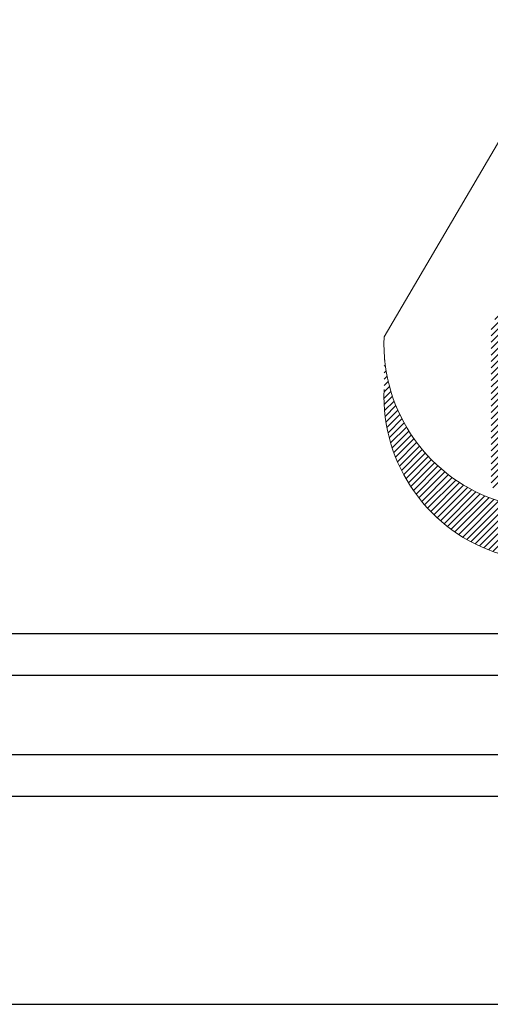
# Model space of a CAD drawing. Header units: inches. Extents: x 1802 to 2468, y -208 to -72.
# Tile 430 of 595: x 2261.944 to 2262.509, y -157.647 to -156.464. Entities that reach past the tile are written whole.
import ezdxf
from ezdxf.enums import TextEntityAlignment as Align

# ---------------------------------------------------------------- set-up
doc = ezdxf.new("R2010")
doc.units = ezdxf.units.IN
doc.header["$LTSCALE"] = 0.5
doc.header["$MEASUREMENT"] = 0
doc.layers.add('SID-M-D', color=42, linetype='Continuous')
doc.layers.add('SID-M-S', color=105, linetype='Continuous')
doc.styles.add('PTI', font='romand.shx', dxfattribs={"oblique": 10})

# ---------------------------------------------------------------- blocks, each defined once
blk = doc.blocks.new('*U9')
at = {"layer": 'SID-M-S'}
for p, q in [((-34.00000000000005, -0.2500000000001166), (-1.13242748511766e-14, -0.2499999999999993)), ((-34.00000000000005, -0.3000000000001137), (-1.13242748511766e-14, -0.3)), ((-34.00000000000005, -0.550000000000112), (2.886579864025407e-15, -0.55))]:
    blk.add_line(p, q, dxfattribs=at)
blk = doc.blocks.new('JM_TITTLE_BOX_SID')
at = {"layer": 'SID-M-S'}
for points in [[(1.261213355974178e-13, -0.1549984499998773), (-6.499934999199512, -0.1549984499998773, -0.414213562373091), (-6.654933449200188, 1.163513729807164e-13), (-6.654933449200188, 1.416652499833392, -0.4142135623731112), (-6.499934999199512, 1.571650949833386), (1.261213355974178e-13, 1.571650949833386, -0.4142135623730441), (0.1549984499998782, 1.416652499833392), (0.1549984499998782, 1.163513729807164e-13, -0.4142135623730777)], [(1.261213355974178e-13, -0.1049989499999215), (-6.499934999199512, -0.1049989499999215, -0.4142135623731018), (-6.604933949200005, 1.163513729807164e-13), (-6.604933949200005, 1.416652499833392, -0.4142135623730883), (-6.499934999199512, 1.52165144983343), (1.261213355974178e-13, 1.52165144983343, -0.414213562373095), (0.1049989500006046, 1.416652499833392), (0.1049989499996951, 1.163513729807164e-13, -0.414213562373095)]]:
    blk.add_lwpolyline(points, format="xyb", close=True, dxfattribs=at)
at = {"layer": 'SID-M-D', "style": 'PTI', "oblique": 10}
for tag, p in [('CUSTOMER', (-5.990553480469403, 1.371591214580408)), ('DIEDATAINFO', (-2.18746001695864, 1.371591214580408)), ('PARTDESCRIPTION', (-5.966376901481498, 1.169693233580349)), ('00-00-00', (-1.009105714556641, 1.167793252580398)), ('PARTNUMBER', (-5.81595049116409, 0.9696952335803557)), ('REV', (-3.360356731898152, 0.9696952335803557)), ('SCALE', (-2.520436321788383, 0.9677952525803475)), ('SH', (-0.8571950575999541, 0.9677952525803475)), ('SHX', (-0.4057438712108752, 0.9677952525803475)), ('WTD', (-3.839149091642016, 0.7480887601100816)), ('TOOL', (-2.472915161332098, 0.7480887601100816)), ('JOB', (-0.9225366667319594, 0.7480887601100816))]:
    blk.add_attdef(tag, p, '', height=0.09999900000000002, dxfattribs=at)
blk.add_attdef('BUILT', text='', height=0.2499630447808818, dxfattribs=at).set_placement((-2.336101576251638, 0.2076912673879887), align=Align.CENTER)
blk = doc.blocks.new('*U11')
at = {"layer": 'SID-M-S', "color": 154, "linetype": 'Continuous', "lineweight": 0}
for p, q in [((30.724597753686, -7.711234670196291), (30.7308066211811, -7.705025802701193)), ((31.14092889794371, -7.729774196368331), (31.16700132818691, -7.703701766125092)), ((31.1613293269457, -7.719980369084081), (31.18117147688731, -7.700138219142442)), ((31.17645956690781, -7.715456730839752), (31.1934597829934, -7.698456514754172)), ((31.18930750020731, -7.713215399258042), (31.2045105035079, -7.698012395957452)), ((31.2007458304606, -7.712383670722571), (31.214645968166, -7.698483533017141)), ((31.2111764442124, -7.712559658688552), (31.22405471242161, -7.699681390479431)), ((31.2208240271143, -7.713518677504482), (31.23285784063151, -7.701484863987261)), ((31.22982889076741, -7.715120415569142), (31.24113803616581, -7.7038112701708)), ((31.23828505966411, -7.717270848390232), (31.24895409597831, -7.706601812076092)), ((31.24625856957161, -7.719903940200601), (31.2563489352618, -7.709813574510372)), ((30.7186746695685, -7.727764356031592), (30.7308066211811, -7.71563240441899)), ((30.7186746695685, -7.738370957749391), (30.7308066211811, -7.726239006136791)), ((30.7464316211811, -7.721220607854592), (30.75194597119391, -7.715706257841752)), ((30.7464316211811, -7.731827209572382), (30.76170379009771, -7.716555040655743)), ((30.7534293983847, -7.735436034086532), (30.77078869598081, -7.718076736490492)), ((30.76273448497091, -7.736737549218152), (30.77930370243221, -7.720168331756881)), ((30.77143823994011, -7.738640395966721), (30.7873202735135, -7.722758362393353)), ((30.7796214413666, -7.741063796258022), (30.7948896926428, -7.725795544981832)), ((31.0943528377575, -7.765743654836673), (31.1491803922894, -7.710916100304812)), ((31.25379725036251, -7.722971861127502), (31.26335430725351, -7.71341480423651)), ((31.26093637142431, -7.726439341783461), (31.269993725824, -7.717381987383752)), ((31.26770208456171, -7.730280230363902), (31.27628433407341, -7.721697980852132)), ((31.2741136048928, -7.734475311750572), (31.28223811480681, -7.726350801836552)), ((30.7186746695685, -7.748977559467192), (30.7308066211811, -7.736845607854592)), ((30.7873414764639, -7.7439503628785), (30.80204950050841, -7.729242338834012)), ((30.7946401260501, -7.747258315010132), (30.80882736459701, -7.733071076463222)), ((30.8015481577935, -7.750956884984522), (30.8152435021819, -7.737261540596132)), ((30.80808816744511, -7.75502347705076), (30.82131223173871, -7.741799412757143)), ((31.2801846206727, -7.739010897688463), (31.2878626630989, -7.731332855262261)), ((31.28592420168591, -7.743877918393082), (31.29316164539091, -7.736640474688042)), ((31.29133735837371, -7.749071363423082), (31.29813501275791, -7.742273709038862)), ((30.7186746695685, -7.759584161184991), (30.7308066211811, -7.747452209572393)), ((30.7186746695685, -7.770190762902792), (30.7308066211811, -7.758058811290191)), ((30.81427638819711, -7.759441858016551), (30.82704296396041, -7.7466752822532)), ((30.8201238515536, -7.764200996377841), (30.83244080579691, -7.751884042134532)), ((30.8256371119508, -7.769294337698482), (30.8375068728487, -7.757424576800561)), ((31.296425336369, -7.754589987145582), (31.3027789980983, -7.748236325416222)), ((30.5408466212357, -7.767706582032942), (30.5410348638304, -7.767518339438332)), ((30.7186746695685, -7.780797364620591), (30.7308066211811, -7.768665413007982)), ((30.8308186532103, -7.774719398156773), (30.842238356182, -7.763299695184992)), ((30.8356670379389, -7.780477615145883), (30.84662835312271, -7.769516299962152)), ((30.84017682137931, -7.786574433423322), (30.8506654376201, -7.776085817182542)), ((31.08713850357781, -7.783564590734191), (31.098878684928, -7.771824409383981)), ((31.4240217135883, -7.775486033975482), (31.4249941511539, -7.774513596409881)), ((31.4247670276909, -7.764134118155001), (31.4249941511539, -7.763906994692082)), ((30.5408466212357, -7.778313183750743), (30.5417783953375, -7.777381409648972)), ((30.5408466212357, -7.788919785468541), (30.54284126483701, -7.786925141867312)), ((30.7186746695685, -7.791403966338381), (30.7308066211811, -7.779272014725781)), ((30.7186746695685, -7.802010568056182), (30.7308066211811, -7.789878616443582)), ((30.84433821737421, -7.793019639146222), (30.8543329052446, -7.783024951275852)), ((30.84813646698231, -7.799827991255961), (30.8576075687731, -7.790356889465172)), ((31.08357495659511, -7.797734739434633), (31.0890848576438, -7.792224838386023)), ((31.42272809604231, -7.787386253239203), (31.4249941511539, -7.785120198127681)), ((30.5408466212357, -7.799526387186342), (30.54419758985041, -7.796175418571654)), ((30.5408466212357, -7.810132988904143), (30.54582573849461, -7.805153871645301)), ((30.7186746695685, -7.812617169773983), (30.7308066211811, -7.800485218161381)), ((30.85155080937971, -7.807020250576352), (30.8604578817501, -7.798113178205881)), ((30.8545528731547, -7.81462478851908), (30.86284098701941, -7.806336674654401)), ((31.0818932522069, -7.810023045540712), (31.0845612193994, -7.807355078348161)), ((31.4180644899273, -7.813263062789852), (31.4249941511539, -7.806333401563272)), ((31.4207880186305, -7.799932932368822), (31.4249941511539, -7.795726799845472)), ((30.5406923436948, -7.831500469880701), (30.54982713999, -7.822365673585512)), ((30.5408466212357, -7.820739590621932), (30.54770744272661, -7.813878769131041)), ((30.7186746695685, -7.823223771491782), (30.7308066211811, -7.811091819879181)), ((30.7186746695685, -7.833830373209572), (30.7308066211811, -7.821698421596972)), ((30.8571041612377, -7.822680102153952), (30.86469792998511, -7.815086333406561)), ((30.8591520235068, -7.831238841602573), (30.8659455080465, -7.824445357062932)), ((31.08144913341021, -7.821073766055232), (31.0823198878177, -7.820203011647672)), ((31.41435587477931, -7.827578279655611), (31.4249941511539, -7.816940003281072)), ((30.54060715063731, -7.842192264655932), (30.55217147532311, -7.830627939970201)), ((30.5409205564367, -7.852485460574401), (30.5547289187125, -7.838677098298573)), ((30.7186746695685, -7.844436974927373), (30.7308066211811, -7.832305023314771)), ((30.8606229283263, -7.840374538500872), (30.86646140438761, -7.834536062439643)), ((31.0658355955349, -7.836687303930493), (31.06668190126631, -7.835840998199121)), ((31.40245746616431, -7.860689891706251), (31.42503902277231, -7.838108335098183)), ((31.40934248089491, -7.843198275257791), (31.4249941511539, -7.827546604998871)), ((30.5415921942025, -7.862420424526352), (30.5574894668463, -7.846523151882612)), ((30.5425893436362, -7.872029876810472), (30.56044440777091, -7.854174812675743)), ((30.7186746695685, -7.855043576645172), (30.7308066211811, -7.842911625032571)), ((30.7186746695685, -7.865650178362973), (30.7308066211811, -7.853518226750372)), ((30.86135245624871, -7.860858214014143), (30.86439523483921, -7.857815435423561)), ((30.8614105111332, -7.850193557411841), (30.86605434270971, -7.845549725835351)), ((31.06634437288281, -7.846785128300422), (31.0680374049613, -7.845092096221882)), ((31.0674981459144, -7.856237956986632), (31.0699136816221, -7.85382242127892)), ((31.39248507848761, -7.881268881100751), (31.4248623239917, -7.848891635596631)), ((30.5438850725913, -7.881340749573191), (30.5635861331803, -7.861639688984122)), ((30.5454569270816, -7.890375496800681), (30.5669079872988, -7.868924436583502)), ((30.7186746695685, -7.876256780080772), (30.7308066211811, -7.864124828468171)), ((30.86018000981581, -7.872637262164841), (30.8608192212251, -7.871998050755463)), ((31.06919956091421, -7.865143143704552), (31.0722489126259, -7.862093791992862)), ((31.0713794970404, -7.873569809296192), (31.07499726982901, -7.869952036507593)), ((31.194291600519, -8.100675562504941), (31.42305418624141, -7.871912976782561)), ((31.37541914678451, -7.908941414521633), (31.42422372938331, -7.860136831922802)), ((30.5472859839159, -7.899153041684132), (30.57040414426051, -7.876034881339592)), ((30.54935615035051, -7.907689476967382), (30.574069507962, -7.882976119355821)), ((30.55165363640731, -7.915998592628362), (30.5778996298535, -7.889752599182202)), ((30.7186746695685, -7.886863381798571), (30.7308066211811, -7.874731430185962)), ((30.7186746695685, -7.897469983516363), (30.7308066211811, -7.885338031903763)), ((31.0739871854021, -7.881568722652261), (31.0781240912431, -7.877431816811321)), ((31.07698445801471, -7.889178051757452), (31.08160285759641, -7.884559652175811)), ((31.20489820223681, -8.100675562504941), (31.4212617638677, -7.884312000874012)), ((31.25957851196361, -7.961142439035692), (31.33263008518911, -7.888090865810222)), ((30.5541665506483, -7.924092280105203), (30.581890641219, -7.896368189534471)), ((30.55688458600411, -7.931980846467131), (30.5860391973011, -7.902826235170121)), ((30.7186746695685, -7.908076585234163), (30.7308066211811, -7.895944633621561)), ((30.7186746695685, -7.918683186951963), (30.7308066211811, -7.906551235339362)), ((31.0803422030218, -7.896426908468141), (31.0854132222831, -7.89135588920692)), ((31.0840380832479, -7.903337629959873), (31.0895396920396, -7.897836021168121)), ((31.08805502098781, -7.90992729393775), (31.09397072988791, -7.904011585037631)), ((31.21550480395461, -8.100675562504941), (31.41871936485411, -7.897461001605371)), ((31.33567849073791, -7.895649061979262), (31.3370280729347, -7.894299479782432)), ((30.5597987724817, -7.939673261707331), (30.5903424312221, -7.909129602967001)), ((30.56290128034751, -7.947177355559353), (30.59479791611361, -7.915280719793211)), ((30.56618526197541, -7.954499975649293), (30.5994036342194, -7.92128160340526)), ((30.7186746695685, -7.929289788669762), (30.7308066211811, -7.917157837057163)), ((31.092380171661, -7.916208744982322), (31.09869814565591, -7.909890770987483)), ((31.0970042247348, -7.922191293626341), (31.10371669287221, -7.915478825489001)), ((31.10192093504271, -7.927881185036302), (31.10902382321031, -7.920778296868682)), ((31.2261114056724, -8.100675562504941), (31.4152422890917, -7.911544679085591)), ((31.2842467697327, -7.947080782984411), (31.3161852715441, -7.915142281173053)), ((30.56964472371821, -7.961647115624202), (30.6041579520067, -7.927133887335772)), ((30.57327442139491, -7.968624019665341), (30.6090596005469, -7.932838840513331)), ((30.577069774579, -7.975435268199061), (30.61410766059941, -7.938397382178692)), ((30.7186746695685, -7.939896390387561), (30.7308066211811, -7.927764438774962)), ((30.7186746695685, -7.950502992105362), (30.7308066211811, -7.938371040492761)), ((30.8024356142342, -7.972808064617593), (30.851462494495, -7.923781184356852)), ((31.10712682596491, -7.933281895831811), (31.1146195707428, -7.925789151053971)), ((31.1126210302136, -7.938394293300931), (31.1205065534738, -7.930508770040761)), ((31.11840525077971, -7.943216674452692), (31.12669009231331, -7.934931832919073)), ((31.124483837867, -7.947744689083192), (31.13317846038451, -7.939050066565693)), ((31.2395876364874, -8.09780593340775), (31.41054298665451, -7.926850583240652)), ((30.58102679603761, -7.982084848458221), (30.6193015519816, -7.943810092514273)), ((30.5851420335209, -7.988576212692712), (30.6246410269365, -7.949077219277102)), ((30.5894125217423, -7.994912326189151), (30.63012616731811, -7.954198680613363)), ((30.7186746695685, -7.961109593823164), (30.7308066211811, -7.948977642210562)), ((31.13086399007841, -7.951971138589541), (31.13998329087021, -7.942851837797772)), ((31.13755610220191, -7.955885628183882), (31.14712019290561, -7.946321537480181)), ((31.14457430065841, -7.959474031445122), (31.1546096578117, -7.949438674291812)), ((31.1519372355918, -7.962717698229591), (31.1624783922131, -7.952176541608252)), ((31.15966924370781, -7.965592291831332), (31.17076130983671, -7.954500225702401)), ((31.2166211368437, -7.972280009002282), (31.23359813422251, -7.955303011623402)), ((31.2289280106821, -7.970579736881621), (31.2483104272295, -7.951197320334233)), ((31.2428574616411, -7.967256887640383), (31.2666766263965, -7.943437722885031)), ((31.2566113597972, -8.091388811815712), (31.40412586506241, -7.943874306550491)), ((30.59383574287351, -8.001095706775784), (30.6357573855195, -7.959174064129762)), ((30.5984095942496, -8.007128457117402), (30.64153542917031, -7.964002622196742)), ((30.6031323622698, -8.01301229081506), (30.6474613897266, -7.968683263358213)), ((30.7186746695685, -7.971716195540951), (30.7308066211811, -7.959584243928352)), ((30.7186746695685, -7.982322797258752), (30.7308066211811, -7.970190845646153)), ((30.7210713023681, -7.990532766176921), (30.7405816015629, -7.971022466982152)), ((30.73106930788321, -7.991141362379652), (30.75114383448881, -7.971066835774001)), ((30.74184775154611, -7.990969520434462), (30.7626413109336, -7.970175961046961)), ((30.7536294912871, -7.989794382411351), (30.7754090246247, -7.968014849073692)), ((30.7668066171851, -7.987223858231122), (30.79011401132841, -7.963916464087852)), ((30.7822061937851, -7.982430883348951), (30.80857386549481, -7.956063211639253)), ((31.16780207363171, -7.968066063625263), (31.17950459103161, -7.956363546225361)), ((31.17637750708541, -7.970097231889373), (31.1887705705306, -7.957704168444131)), ((31.18545148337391, -7.971629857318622), (31.1986459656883, -7.958435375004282)), ((31.195100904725, -7.972587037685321), (31.20925672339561, -7.958431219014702)), ((31.20543559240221, -7.972858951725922), (31.22079745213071, -7.957497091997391)), ((31.2763627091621, -8.082244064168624), (31.3949811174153, -7.963625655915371)), ((30.608002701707, -8.01874855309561), (30.6535367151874, -7.973214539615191)), ((30.6130196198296, -8.024338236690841), (30.659763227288, -7.977594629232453)), ((30.6181824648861, -8.029781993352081), (30.6661431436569, -7.981821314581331)), ((30.6234909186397, -8.035080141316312), (30.67267910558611, -7.985891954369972)), ((31.1836849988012, -8.100675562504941), (31.3087916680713, -7.975568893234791)), ((30.6289449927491, -8.04023266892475), (30.679374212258, -7.989803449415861)), ((30.634545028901, -8.045239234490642), (30.68623206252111, -7.993552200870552)), ((30.64029170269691, -8.05009916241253), (30.6932568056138, -7.997134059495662)), ((30.6461860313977, -8.054811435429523), (30.70045320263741, -8.000544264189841)), ((30.65222938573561, -8.059374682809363), (30.70782670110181, -8.0037773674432)), ((31.1624717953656, -8.100675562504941), (31.26054014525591, -8.002607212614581)), ((31.17307839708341, -8.100675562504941), (31.2811191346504, -7.992634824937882)), ((31.30174791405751, -8.067465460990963), (31.38020251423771, -7.989010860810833)), ((30.6584235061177, -8.063787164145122), (30.7153835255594, -8.006827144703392)), ((30.66477052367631, -8.068046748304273), (30.72313078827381, -8.009686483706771)), ((30.6712729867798, -8.07215088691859), (30.7310766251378, -8.0123472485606)), ((30.677933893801, -8.076096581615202), (30.74046811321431, -8.013562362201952)), ((30.6847567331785, -8.079880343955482), (30.75107471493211, -8.013562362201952)), ((30.6917455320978, -8.083498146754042), (30.7616813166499, -8.013562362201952)), ((30.6989049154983, -8.086945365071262), (30.77228791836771, -8.013562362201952)), ((30.7062401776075, -8.090216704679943), (30.78289452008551, -8.013562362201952)), ((30.7137573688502, -8.093306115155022), (30.7935011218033, -8.013562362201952)), ((30.7214634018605, -8.096206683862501), (30.80410772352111, -8.013562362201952)), ((30.7293661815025, -8.098910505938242), (30.81471432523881, -8.013562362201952)), ((30.73820772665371, -8.100675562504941), (30.8253209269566, -8.013562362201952)), ((30.74881432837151, -8.100675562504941), (30.8359275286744, -8.013562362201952)), ((30.75942093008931, -8.100675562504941), (30.84653413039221, -8.013562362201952)), ((30.770027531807, -8.100675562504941), (30.85714073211, -8.013562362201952)), ((30.78063413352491, -8.100675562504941), (30.86774733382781, -8.013562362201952)), ((30.79124073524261, -8.100675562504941), (30.8783539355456, -8.013562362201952)), ((30.8018473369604, -8.100675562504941), (30.8889605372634, -8.013562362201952)), ((30.81245393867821, -8.100675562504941), (30.89956713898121, -8.013562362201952)), ((30.823060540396, -8.100675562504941), (30.910173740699, -8.013562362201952)), ((30.83366714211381, -8.100675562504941), (30.9207803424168, -8.013562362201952)), ((30.84427374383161, -8.100675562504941), (30.9313869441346, -8.013562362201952)), ((30.85488034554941, -8.100675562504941), (30.94199354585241, -8.013562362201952)), ((30.8654869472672, -8.100675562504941), (30.95260014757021, -8.013562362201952)), ((30.876093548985, -8.100675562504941), (30.96320674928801, -8.013562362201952)), ((30.8867001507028, -8.100675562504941), (30.97381335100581, -8.013562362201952)), ((30.8973067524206, -8.100675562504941), (30.9844199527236, -8.013562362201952)), ((30.9079133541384, -8.100675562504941), (30.99502655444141, -8.013562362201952)), ((30.91851995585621, -8.100675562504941), (31.00563315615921, -8.013562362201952)), ((30.929126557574, -8.100675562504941), (31.016239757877, -8.013562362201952)), ((30.93973315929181, -8.100675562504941), (31.02684635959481, -8.013562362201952)), ((30.95033976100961, -8.100675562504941), (31.0374529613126, -8.013562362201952)), ((30.96094636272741, -8.100675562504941), (31.04805956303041, -8.013562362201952)), ((30.97155296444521, -8.100675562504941), (31.05866616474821, -8.013562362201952)), ((30.982159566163, -8.100675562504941), (31.069272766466, -8.013562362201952)), ((30.9927661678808, -8.100675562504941), (31.07987936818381, -8.013562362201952)), ((31.00337276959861, -8.100675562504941), (31.0904859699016, -8.013562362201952)), ((31.0139793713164, -8.100675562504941), (31.1010925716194, -8.013562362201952)), ((31.02458597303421, -8.100675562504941), (31.11169917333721, -8.013562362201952)), ((31.035192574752, -8.100675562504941), (31.122305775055, -8.013562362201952)), ((31.04579917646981, -8.100675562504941), (31.13291237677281, -8.013562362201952)), ((31.05640577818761, -8.100675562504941), (31.1435189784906, -8.013562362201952)), ((31.06701237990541, -8.100675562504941), (31.1541255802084, -8.013562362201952)), ((31.0776189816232, -8.100675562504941), (31.16473218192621, -8.013562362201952)), ((31.088225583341, -8.100675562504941), (31.175338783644, -8.013562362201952)), ((31.0988321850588, -8.100675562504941), (31.1859453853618, -8.013562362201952)), ((31.10943878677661, -8.100675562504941), (31.1965519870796, -8.013562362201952)), ((31.1200453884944, -8.100675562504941), (31.20715858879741, -8.013562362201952)), ((31.13065199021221, -8.100675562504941), (31.21776519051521, -8.013562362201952)), ((31.14125859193, -8.100675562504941), (31.22837179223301, -8.013562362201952)), ((31.15186519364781, -8.100675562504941), (31.24304852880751, -8.009492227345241))]:
    blk.add_line(p, q, dxfattribs=at)
blk = doc.blocks.new('*U13')
at = {"layer": 'SID-M-D', "color": 42, "linetype": 'Continuous', "lineweight": 0}
blk.add_line((-3.526365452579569, 0.2516839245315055), (-3.364734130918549, 0.5274004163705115), dxfattribs=at)
for centre, radius, start, end in [((-3.328722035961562, 0.2430922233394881), 0.1978300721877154, 177.5108784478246, 253.2259832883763), ((-3.328722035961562, 0.1800301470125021), 0.1978300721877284, 177.5108784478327, 253.2259832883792)]:
    blk.add_arc(centre, radius, start, end, dxfattribs=at)
at = {"layer": 'SID-M-S', "color": 154, "linetype": 'Continuous', "lineweight": 0}
for p, q in [((-3.526365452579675, 0.2316570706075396), (-3.526229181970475, 0.2317933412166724)), ((-3.526365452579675, 0.2239788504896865), (-3.525690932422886, 0.2246533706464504)), ((-3.526365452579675, 0.2163006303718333), (-3.524921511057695, 0.2177445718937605)), ((-3.526365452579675, 0.2086224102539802), (-3.523939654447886, 0.2110482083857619)), ((-3.526365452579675, 0.2009441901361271), (-3.522761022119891, 0.2045486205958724)), ((-3.526477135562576, 0.185476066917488), (-3.519864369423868, 0.1920888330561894)), ((-3.526365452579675, 0.1932659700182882), (-3.521398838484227, 0.1982325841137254)), ((-3.526538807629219, 0.1777361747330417), (-3.51816728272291, 0.1861076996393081)), ((-3.5263119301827, 0.1702848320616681), (-3.51631592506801, 0.1802808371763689)), ((-3.525825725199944, 0.163092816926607), (-3.514317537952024, 0.1746010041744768)), ((-3.525103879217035, 0.1561364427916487), (-3.512178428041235, 0.1690618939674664)), ((-3.524165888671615, 0.1493962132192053), (-3.509904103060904, 0.1636579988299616)), ((-3.523028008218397, 0.1428558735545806), (-3.507499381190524, 0.1583845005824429)), ((-3.521703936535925, 0.1365017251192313), (-3.504968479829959, 0.1532371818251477)), ((-3.520205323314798, 0.1303221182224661), (-3.502315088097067, 0.1482123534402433)), ((-3.518542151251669, 0.1243070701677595), (-3.499542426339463, 0.1433067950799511)), ((-3.516723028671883, 0.1184479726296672), (-3.496653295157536, 0.138517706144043)), ((-3.51475541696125, 0.1127373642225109), (-3.493650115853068, 0.1338426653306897)), ((-3.512645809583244, 0.1071687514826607), (-3.490534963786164, 0.129279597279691)), ((-3.510399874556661, 0.1017364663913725), (-3.487309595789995, 0.1248267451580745)), ((-3.508022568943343, 0.09643555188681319), (-3.483975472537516, 0.1204826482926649)), ((-3.505518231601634, 0.09126166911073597), (-3.480533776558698, 0.1162461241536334)), ((-3.502890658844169, 0.08621102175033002), (-3.476985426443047, 0.1121162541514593)), ((-3.500143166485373, 0.0812802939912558), (-3.473331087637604, 0.1080923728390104)), ((-3.497278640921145, 0.07646659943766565), (-3.469571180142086, 0.1041740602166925)), ((-3.494299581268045, 0.0717674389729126), (-3.465705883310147, 0.1003611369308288)), ((-3.491208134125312, 0.06718066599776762), (-3.46173513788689, 0.09665366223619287)), ((-3.488006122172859, 0.06270445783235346), (-3.457658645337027, 0.09305193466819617)), ((-3.484695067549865, 0.05833729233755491), (-3.453475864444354, 0.08955649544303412)), ((-3.481276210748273, 0.05407792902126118), (-3.449186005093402, 0.08616813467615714)), ((-3.477750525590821, 0.04992539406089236), (-3.444788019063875, 0.08288790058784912)), ((-3.474118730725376, 0.04587896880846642), (-3.440280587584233, 0.07971711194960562)), ((-3.470381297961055, 0.04193818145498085), (-3.43566210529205, 0.07665737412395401)), ((-3.466538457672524, 0.03810280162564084), (-3.430930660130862, 0.07371059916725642)), ((-3.462590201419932, 0.03437283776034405), (-3.426084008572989, 0.07087903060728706)), ((-3.458536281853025, 0.03074853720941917), (-3.421119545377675, 0.06816527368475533)), ((-3.454376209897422, 0.02723038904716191), (-3.416034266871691, 0.0655723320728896)), ((-3.450109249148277, 0.023819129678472), (-3.410824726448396, 0.06310365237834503)), ((-3.445734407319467, 0.02051575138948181), (-3.405486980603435, 0.06076317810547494)), ((-3.441250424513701, 0.01732151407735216), (-3.400016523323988, 0.05855541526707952)), ((-3.436655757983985, 0.01423796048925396), (-3.394408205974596, 0.05648551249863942)), ((-3.431948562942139, 0.0112669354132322), (-3.388656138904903, 0.05455935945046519)), ((-3.427126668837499, 0.008410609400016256), (-3.381857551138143, 0.05367972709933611)), ((-3.422187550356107, 0.005671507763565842), (-3.37417933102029, 0.05367972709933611)), ((-3.417128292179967, 0.003052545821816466), (-3.366501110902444, 0.05367972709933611)), ((-3.411945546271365, 0.0005570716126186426), (-3.358822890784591, 0.05367972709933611)), ((-3.406635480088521, -0.001811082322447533), (-3.351144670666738, 0.05367972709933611)), ((-3.40119371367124, -0.004047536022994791), (-3.343466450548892, 0.05367972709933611))]:
    blk.add_line(p, q, dxfattribs=at)
at = {"layer": 'SID-M-S', "color": 154, "linetype": 'Continuous', "lineweight": 0, "xscale": 0.7239095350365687, "yscale": 0.7239095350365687, "zscale": 0.7239095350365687}
blk.add_blockref('*U11', (-25.63517552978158, 5.854773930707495), dxfattribs=at)

msp = doc.modelspace()

# ---------------------------------------------------------------- block references
at = {"layer": 'SID-M-D'}
msp.add_blockref('*U9', (2265.907834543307, -157.09684881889), dxfattribs=at)
at = {"layer": 'SID-M-S'}
for name, p in [('JM_TITTLE_BOX_SID', (2265.907834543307, -157.0968488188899)), ('*U13', (2265.907834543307, -157.0968488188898))]:
    msp.add_blockref(name, p, dxfattribs=at)

doc.saveas('drawing.dxf')
